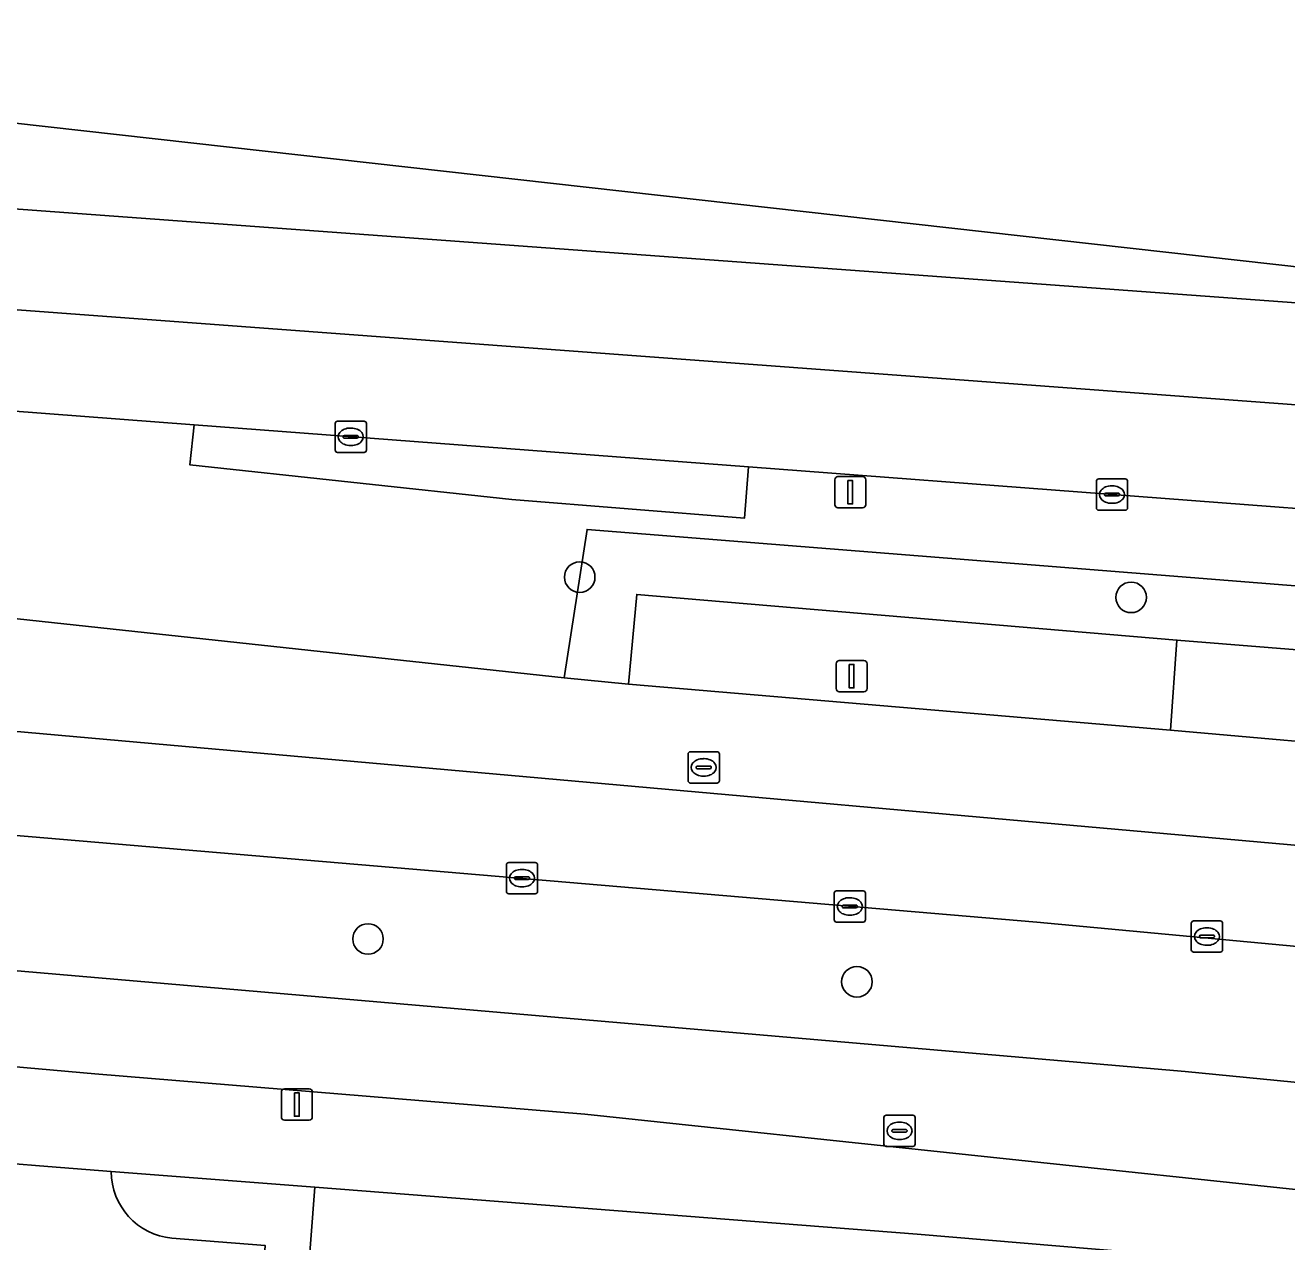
# Model space of a CAD drawing. Extents: x 161848 to 162726, y 385382 to 386521.
# Drawn here: x 162093.02 to 162133.41, y 386470.54 to 386509.49 of the extents above; entities that cross this region are included whole.
import ezdxf

# ---------------------------------------------------------------- set-up
doc = ezdxf.new("R2010")
doc.units = 0
for name, color, linetype in [('IMGEO_Berm_groen', 7, 'Continuous'), ('IMGEO_Berm_open', 7, 'Continuous'), ('IMGEO_Boom', 7, 'Continuous'), ('IMGEO_Erf', 7, 'Continuous'), ('IMGEO_Fietspad_gesloten', 7, 'Continuous'), ('IMGEO_Groenvoorziening', 7, 'Continuous'), ('IMGEO_Haag', 7, 'Continuous'), ('IMGEO_Hek', 7, 'Continuous'), ('IMGEO_Kolk', 7, 'Continuous'), ('IMGEO_Lichtmast', 7, 'Continuous'), ('IMGEO_OVBaan_gesloten', 7, 'Continuous'), ('IMGEO_Rijbaan_regionaal_gesloten', 7, 'Continuous'), ('IMGEO_Rioolput', 7, 'Continuous'), ('IMGEO_Voetpad_open', 7, 'Continuous')]:
    doc.layers.add(name, color=color, linetype=linetype)

msp = doc.modelspace()

# ---------------------------------------------------------------- linework, layer by layer
at = {"layer": 'IMGEO_Berm_groen'}
for points in [[(162003.619, 386498.001), (162092.771, 386490.488), (162110.273, 386488.603), (162111.007, 386493.349), (162150.851, 386490.173), (162151.072, 386492.199)], [(162150.72, 386492.726), (162116.178, 386495.349), (162116.047, 386493.711), (162108.596, 386494.305), (162098.29, 386495.415), (162098.428, 386496.697), (162091.272, 386497.24)], [(162003.036, 386486.821), (162007.651, 386486.482), (162090.647, 386479.403), (162130.159, 386475.992), (162137.028, 386475.324), (162137.293, 386477.641)], [(162152.065, 386477.16), (162152.085, 386477.794), (162151.62, 386478.363), (162137.511, 386479.644), (162125.402, 386480.772), (162070.231, 386485.46)]]:
    msp.add_lwpolyline(points, dxfattribs=at)
at = {"layer": 'IMGEO_Berm_open'}
msp.add_lwpolyline([(162098.428, 386496.697), (162098.29, 386495.415), (162108.596, 386494.305), (162116.047, 386493.711), (162116.178, 386495.349)], close=True, dxfattribs=at)
at = {"layer": 'IMGEO_Boom'}
for centre in [(162110.771, 386491.823), (162128.425, 386491.174), (162103.993, 386480.236), (162119.647, 386478.867)]:
    msp.add_circle(centre, 0.489, dxfattribs=at)
at = {"layer": 'IMGEO_Erf'}
for points in [[(162095.772, 386472.791), (162093.743, 386472.949), (162092.425, 386473.062), (162089.369, 386471.315)], [(162133.121, 386469.813), (162121.574, 386470.785), (162102.289, 386472.285), (162101.604, 386463.356), (162101.188, 386458.205), (162099.684, 386442.353), (162098.807, 386442.435), (162100.701, 386470.422), (162097.715, 386470.66)]]:
    msp.add_lwpolyline(points, dxfattribs=at)
msp.add_arc((162097.903, 386472.782), 2.131, 179.7665, 264.9493, dxfattribs=at)
at = {"layer": 'IMGEO_Fietspad_gesloten'}
for points in [[(162166.258, 386472.467), (162155.14, 386473.474), (162137.028, 386475.324), (162130.159, 386475.992), (162090.647, 386479.403), (162007.651, 386486.482)], [(161997.359, 386484.34), (162059.758, 386479.07), (162095.249, 386475.917), (162110.939, 386474.623), (162147.786, 386470.716), (162152.75, 386470.212), (162163.707, 386469.123), (162166.489, 386468.844), (162166.73, 386472.906)]]:
    msp.add_lwpolyline(points, dxfattribs=at)
at = {"layer": 'IMGEO_Groenvoorziening'}
for points in [[(162110.273, 386488.603), (162112.337, 386488.398), (162112.598, 386491.27), (162129.89, 386489.806), (162150.629, 386488.134), (162150.851, 386490.173), (162111.007, 386493.349)], [(162112.598, 386491.27), (162112.337, 386488.398), (162129.689, 386486.922), (162129.89, 386489.806)]]:
    msp.add_lwpolyline(points, close=True, dxfattribs=at)
msp.add_lwpolyline([(162097.715, 386470.66), (162100.701, 386470.422), (162098.807, 386442.435), (162099.684, 386442.353), (162101.188, 386458.205), (162101.604, 386463.356), (162102.289, 386472.285), (162095.772, 386472.791)], dxfattribs=at)
msp.add_arc((162097.903, 386472.782), 2.131, 179.7665, 264.9493, dxfattribs=at)
at = {"layer": 'IMGEO_Haag'}
msp.add_lwpolyline([(162110.273, 386488.603), (162112.337, 386488.398), (162112.598, 386491.27), (162129.89, 386489.806), (162150.629, 386488.134), (162150.851, 386490.173), (162111.007, 386493.349)], close=True, dxfattribs=at)
at = {"layer": 'IMGEO_Hek'}
msp.add_lwpolyline([(162102.289, 386472.285), (162101.604, 386463.356)], dxfattribs=at)
at = {"layer": 'IMGEO_Kolk'}
for p, q in [((162103.014, 386496.816), (162103.866, 386496.816)), ((162102.939, 386495.89), (162102.939, 386496.742)), ((162103.427, 386496.596), (162103.452, 386496.596)), ((162103.94, 386496.742), (162103.94, 386495.89)), ((162103.198, 386496.31), (162103.198, 386496.322)), ((162103.636, 386496.273), (162103.238, 386496.273)), ((162103.241, 386496.359), (162103.639, 386496.359)), ((162103.45, 386496.036), (162103.425, 386496.036)), ((162103.682, 386496.322), (162103.682, 386496.31)), ((162103.866, 386495.816), (162103.014, 386495.816)), ((162127.313, 386494.039), (162127.313, 386494.891)), ((162127.388, 386494.965), (162128.24, 386494.965)), ((162128.314, 386494.891), (162128.314, 386494.039)), ((162127.572, 386494.459), (162127.572, 386494.471)), ((162128.01, 386494.422), (162127.612, 386494.422)), ((162127.615, 386494.508), (162128.013, 386494.508)), ((162127.801, 386494.745), (162127.826, 386494.745)), ((162128.056, 386494.471), (162128.056, 386494.459)), ((162128.24, 386493.965), (162127.388, 386493.965)), ((162127.824, 386494.185), (162127.799, 386494.185)), ((162108.497, 386482.684), (162109.349, 386482.684)), ((162108.422, 386481.758), (162108.422, 386482.61)), ((162108.91, 386482.464), (162108.935, 386482.464)), ((162109.423, 386482.61), (162109.423, 386481.758)), ((162108.681, 386482.178), (162108.681, 386482.19)), ((162109.119, 386482.141), (162108.721, 386482.141)), ((162108.724, 386482.227), (162109.122, 386482.227)), ((162108.933, 386481.904), (162108.908, 386481.904)), ((162109.165, 386482.19), (162109.165, 386482.178)), ((162109.349, 386481.684), (162108.497, 386481.684)), ((162118.918, 386480.852), (162118.918, 386481.704)), ((162118.993, 386481.778), (162119.845, 386481.778)), ((162119.406, 386481.558), (162119.431, 386481.558)), ((162119.919, 386481.704), (162119.919, 386480.852)), ((162119.177, 386481.272), (162119.177, 386481.284)), ((162119.615, 386481.235), (162119.217, 386481.235)), ((162119.22, 386481.321), (162119.618, 386481.321)), ((162119.661, 386481.284), (162119.661, 386481.272)), ((162119.845, 386480.778), (162118.993, 386480.778)), ((162119.429, 386480.998), (162119.404, 386480.998)), ((162130.353, 386479.888), (162130.353, 386480.74)), ((162130.428, 386480.814), (162131.28, 386480.814)), ((162131.354, 386480.74), (162131.354, 386479.888)), ((162130.612, 386480.308), (162130.612, 386480.32)), ((162131.05, 386480.271), (162130.652, 386480.271)), ((162130.655, 386480.357), (162131.053, 386480.357)), ((162130.841, 386480.594), (162130.866, 386480.594)), ((162131.096, 386480.32), (162131.096, 386480.308)), ((162130.864, 386480.034), (162130.839, 386480.034)), ((162131.28, 386479.814), (162130.428, 386479.814))]:
    msp.add_line(p, q, dxfattribs=at)
for points in [[(162103.014, 386496.816), (162103.866, 386496.816)], [(162102.939, 386495.89), (162102.939, 386496.742)], [(162103.94, 386496.742), (162103.94, 386495.89)], [(162103.866, 386495.816), (162103.014, 386495.816)], [(162127.313, 386494.039), (162127.313, 386494.891)], [(162127.388, 386494.965), (162128.24, 386494.965)], [(162128.314, 386494.891), (162128.314, 386494.039)], [(162128.24, 386493.965), (162127.388, 386493.965)], [(162108.497, 386482.684), (162109.349, 386482.684)], [(162108.422, 386481.758), (162108.422, 386482.61)], [(162109.423, 386482.61), (162109.423, 386481.758)], [(162109.349, 386481.684), (162108.497, 386481.684)], [(162118.918, 386480.852), (162118.918, 386481.704)], [(162118.993, 386481.778), (162119.845, 386481.778)], [(162119.919, 386481.704), (162119.919, 386480.852)], [(162119.845, 386480.778), (162118.993, 386480.778)], [(162130.353, 386479.888), (162130.353, 386480.74)], [(162130.428, 386480.814), (162131.28, 386480.814)], [(162131.354, 386480.74), (162131.354, 386479.888)], [(162131.28, 386479.814), (162130.428, 386479.814)]]:
    msp.add_lwpolyline(points, dxfattribs=at)
for centre, radius, start, end in [((162103.016, 386496.74), 0.0765, 91.552, 178.448), ((162103.016, 386496.74), 0.0765, 91.552, 178.448), ((162103.864, 386496.74), 0.0765, 1.552, 88.448), ((162103.864, 386496.74), 0.0765, 1.552, 88.448), ((162103.238, 386496.319), 0.0403, 85.8775, 175.7526), ((162103.235, 386496.309), 0.0366, 178.938, 274.7102), ((162103.639, 386496.316), 0.043, 264.8664, 352.4533), ((162103.643, 386496.321), 0.0386, 1.7309, 96.639), ((162103.016, 386495.892), 0.0765, 181.552, 268.448), ((162103.016, 386495.892), 0.0765, 181.552, 268.448), ((162103.864, 386495.892), 0.0765, 271.552, 358.448), ((162103.864, 386495.892), 0.0765, 271.552, 358.448), ((162127.39, 386494.889), 0.0765, 91.552, 178.448), ((162127.39, 386494.889), 0.0765, 91.552, 178.448), ((162128.238, 386494.889), 0.0765, 1.552, 88.448), ((162128.238, 386494.889), 0.0765, 1.552, 88.448), ((162127.612, 386494.468), 0.0403, 85.8775, 175.7526), ((162127.609, 386494.458), 0.0366, 178.938, 274.7102), ((162128.013, 386494.465), 0.043, 264.8664, 352.4533), ((162128.017, 386494.47), 0.0386, 1.7309, 96.639), ((162127.39, 386494.041), 0.0765, 181.552, 268.448), ((162127.39, 386494.041), 0.0765, 181.552, 268.448), ((162128.238, 386494.041), 0.0765, 271.552, 358.448), ((162128.238, 386494.041), 0.0765, 271.552, 358.448), ((162108.499, 386482.608), 0.0765, 91.552, 178.448), ((162108.499, 386482.608), 0.0765, 91.552, 178.448), ((162109.347, 386482.608), 0.0765, 1.552, 88.448), ((162109.347, 386482.608), 0.0765, 1.552, 88.448), ((162108.721, 386482.187), 0.0403, 85.8775, 175.7526), ((162108.718, 386482.177), 0.0366, 178.938, 274.7102), ((162109.122, 386482.184), 0.043, 264.8664, 352.4533), ((162109.126, 386482.189), 0.0386, 1.7309, 96.639), ((162108.499, 386481.76), 0.0765, 181.552, 268.448), ((162108.499, 386481.76), 0.0765, 181.552, 268.448), ((162109.347, 386481.76), 0.0765, 271.552, 358.448), ((162109.347, 386481.76), 0.0765, 271.552, 358.448), ((162118.995, 386481.702), 0.0765, 91.552, 178.448), ((162118.995, 386481.702), 0.0765, 91.552, 178.448), ((162119.843, 386481.702), 0.0765, 1.552, 88.448), ((162119.843, 386481.702), 0.0765, 1.552, 88.448), ((162119.217, 386481.281), 0.0403, 85.8775, 175.7526), ((162119.214, 386481.271), 0.0366, 178.938, 274.7102), ((162119.618, 386481.278), 0.043, 264.8664, 352.4533), ((162119.622, 386481.283), 0.0386, 1.7309, 96.639), ((162118.995, 386480.854), 0.0765, 181.552, 268.448), ((162118.995, 386480.854), 0.0765, 181.552, 268.448), ((162119.843, 386480.854), 0.0765, 271.552, 358.448), ((162119.843, 386480.854), 0.0765, 271.552, 358.448), ((162130.43, 386480.738), 0.0765, 91.552, 178.448), ((162130.43, 386480.738), 0.0765, 91.552, 178.448), ((162131.278, 386480.738), 0.0765, 1.552, 88.448), ((162131.278, 386480.738), 0.0765, 1.552, 88.448), ((162130.652, 386480.317), 0.0403, 85.8775, 175.7526), ((162130.649, 386480.307), 0.0366, 178.938, 274.7102), ((162131.053, 386480.314), 0.043, 264.8664, 352.4533), ((162131.057, 386480.319), 0.0386, 1.7309, 96.639), ((162130.43, 386479.89), 0.0765, 181.552, 268.448), ((162130.43, 386479.89), 0.0765, 181.552, 268.448), ((162131.278, 386479.89), 0.0765, 271.552, 358.448), ((162131.278, 386479.89), 0.0765, 271.552, 358.448)]:
    msp.add_arc(centre, radius, start, end, dxfattribs=at)
for centre, major_axis, ratio, start_param, end_param in [((162103.426, 386496.316), (-0.387, 0.002), 0.722429, 4.712389, 7.853982), ((162103.451, 386496.316), (-0.39, 0.002), 0.717154, 1.570796, 4.712389), ((162127.8, 386494.465), (-0.387, 0.002), 0.722429, 4.712389, 7.853982), ((162127.825, 386494.465), (-0.39, 0.002), 0.717154, 1.570796, 4.712389), ((162108.909, 386482.184), (-0.387, 0.002), 0.722429, 4.712389, 7.853982), ((162108.934, 386482.184), (-0.39, 0.002), 0.717154, 1.570796, 4.712389), ((162119.405, 386481.278), (-0.387, 0.002), 0.722429, 4.712389, 7.853982), ((162119.43, 386481.278), (-0.39, 0.002), 0.717154, 1.570796, 4.712389), ((162130.84, 386480.314), (-0.387, 0.002), 0.722429, 4.712389, 7.853982), ((162130.865, 386480.314), (-0.39, 0.002), 0.717154, 1.570796, 4.712389)]:
    msp.add_ellipse(centre, major_axis=major_axis, ratio=ratio, start_param=start_param, end_param=end_param, dxfattribs=at)
at = {"layer": 'IMGEO_Lichtmast'}
for p, q in [((162118.939, 386494.141), (162118.939, 386494.941)), ((162118.939, 386494.941), (162118.939, 386494.141)), ((162119.039, 386495.041), (162119.829, 386495.041)), ((162119.829, 386495.041), (162119.039, 386495.041)), ((162119.929, 386494.941), (162119.929, 386494.141)), ((162119.929, 386494.141), (162119.929, 386494.941)), ((162119.829, 386494.041), (162119.039, 386494.041)), ((162119.039, 386494.041), (162119.829, 386494.041)), ((162119.08, 386489.151), (162119.87, 386489.151)), ((162119.87, 386489.151), (162119.08, 386489.151)), ((162118.98, 386488.251), (162118.98, 386489.051)), ((162118.98, 386489.051), (162118.98, 386488.251)), ((162119.97, 386489.051), (162119.97, 386488.251)), ((162119.97, 386488.251), (162119.97, 386489.051)), ((162119.87, 386488.151), (162119.08, 386488.151)), ((162119.08, 386488.151), (162119.87, 386488.151)), ((162101.318, 386475.435), (162102.108, 386475.435)), ((162102.108, 386475.435), (162101.318, 386475.435)), ((162101.218, 386474.535), (162101.218, 386475.335)), ((162101.218, 386475.335), (162101.218, 386474.535)), ((162102.208, 386475.335), (162102.208, 386474.535)), ((162102.208, 386474.535), (162102.208, 386475.335)), ((162102.108, 386474.435), (162101.318, 386474.435)), ((162101.318, 386474.435), (162102.108, 386474.435))]:
    msp.add_line(p, q, dxfattribs=at)
for points in [[(162119.359, 386494.916), (162119.509, 386494.916), (162119.509, 386494.166), (162119.359, 386494.166), (162119.359, 386494.916)], [(162119.4, 386489.026), (162119.55, 386489.026), (162119.55, 386488.276), (162119.4, 386488.276), (162119.4, 386489.026)], [(162101.638, 386475.31), (162101.788, 386475.31), (162101.788, 386474.56), (162101.638, 386474.56), (162101.638, 386475.31)]]:
    msp.add_lwpolyline(points, dxfattribs=at)
for centre, start, end in [((162119.039, 386494.941), 90, 180), ((162119.039, 386494.941), 90, 180), ((162119.829, 386494.941), 0, 90), ((162119.829, 386494.941), 360, 90), ((162119.039, 386494.141), 180, 270), ((162119.039, 386494.141), 180, 270), ((162119.829, 386494.141), 270, 0), ((162119.829, 386494.141), 270, 0), ((162119.08, 386489.051), 90, 180), ((162119.08, 386489.051), 90, 180), ((162119.87, 386489.051), 0, 90), ((162119.87, 386489.051), 360, 90), ((162119.08, 386488.251), 180, 270), ((162119.08, 386488.251), 180, 270), ((162119.87, 386488.251), 270, 0), ((162119.87, 386488.251), 270, 0), ((162101.318, 386475.335), 90, 180), ((162101.318, 386475.335), 90, 180), ((162102.108, 386475.335), 0, 90), ((162102.108, 386475.335), 360, 90), ((162101.318, 386474.535), 180, 270), ((162101.318, 386474.535), 180, 270), ((162102.108, 386474.535), 270, 0), ((162102.108, 386474.535), 270, 0)]:
    msp.add_arc(centre, 0.1, start, end, dxfattribs=at)
at = {"layer": 'IMGEO_OVBaan_gesloten'}
for points in [[(162129.689, 386486.922), (162112.337, 386488.398), (162110.273, 386488.603), (162092.771, 386490.488), (162003.619, 386498.001), (162003.459, 386494.516), (162027.625, 386492.448), (162055.732, 386490.044), (162071.717, 386488.747), (162087.587, 386487.335), (162150.934, 386481.7), (162151.907, 386481.614), (162152.2, 386484.936)], [(162003.459, 386494.516), (162003.301, 386491.087), (162013.955, 386490.216), (162070.231, 386485.46), (162125.402, 386480.772), (162137.511, 386479.644), (162151.62, 386478.363), (162151.907, 386481.614), (162150.934, 386481.7), (162087.587, 386487.335), (162071.717, 386488.747), (162055.732, 386490.044), (162027.625, 386492.448)]]:
    msp.add_lwpolyline(points, close=True, dxfattribs=at)
at = {"layer": 'IMGEO_Rijbaan_regionaal_gesloten'}
for points in [[(162151.528, 386499.759), (162082.125, 386507.544), (162059.014, 386509.205), (162054.03, 386509.493)], [(162151.475, 386499.299), (162094.687, 386503.468), (162070.605, 386505.235), (162054.918, 386506.257), (162038.344, 386507.01)], [(162038.344, 386507.01), (162054.918, 386506.257), (162070.605, 386505.235), (162094.687, 386503.468), (162151.475, 386499.299), (162151.528, 386499.759)], [(162151.102, 386496.048), (162086.276, 386500.862), (162061.638, 386502.165)], [(162061.638, 386502.165), (162086.276, 386500.862), (162151.102, 386496.048), (162151.475, 386499.299)], [(162091.272, 386497.24), (162098.428, 386496.697), (162116.178, 386495.349), (162150.72, 386492.726), (162151.102, 386496.048)]]:
    msp.add_lwpolyline(points, dxfattribs=at)
at = {"layer": 'IMGEO_Rioolput'}
for p, q in [((162114.241, 386485.304), (162114.241, 386486.156)), ((162114.316, 386486.23), (162115.168, 386486.23)), ((162114.729, 386486.01), (162114.754, 386486.01)), ((162115.242, 386486.156), (162115.242, 386485.304)), ((162114.5, 386485.724), (162114.5, 386485.736)), ((162114.938, 386485.687), (162114.54, 386485.687)), ((162114.543, 386485.773), (162114.941, 386485.773)), ((162114.984, 386485.736), (162114.984, 386485.724)), ((162115.168, 386485.23), (162114.316, 386485.23)), ((162114.752, 386485.45), (162114.727, 386485.45)), ((162120.585, 386474.593), (162121.437, 386474.593)), ((162120.51, 386473.667), (162120.51, 386474.519)), ((162120.998, 386474.373), (162121.023, 386474.373)), ((162121.511, 386474.519), (162121.511, 386473.667)), ((162120.769, 386474.087), (162120.769, 386474.099)), ((162121.207, 386474.05), (162120.809, 386474.05)), ((162120.812, 386474.136), (162121.21, 386474.136)), ((162121.021, 386473.813), (162120.996, 386473.813)), ((162121.253, 386474.099), (162121.253, 386474.087)), ((162121.437, 386473.593), (162120.585, 386473.593))]:
    msp.add_line(p, q, dxfattribs=at)
for points in [[(162114.241, 386485.304), (162114.241, 386486.156)], [(162114.316, 386486.23), (162115.168, 386486.23)], [(162115.242, 386486.156), (162115.242, 386485.304)], [(162115.168, 386485.23), (162114.316, 386485.23)], [(162120.585, 386474.593), (162121.437, 386474.593)], [(162120.51, 386473.667), (162120.51, 386474.519)], [(162121.511, 386474.519), (162121.511, 386473.667)], [(162121.437, 386473.593), (162120.585, 386473.593)]]:
    msp.add_lwpolyline(points, dxfattribs=at)
for centre, radius, start, end in [((162114.318, 386486.154), 0.0765, 91.552, 178.448), ((162114.318, 386486.154), 0.0765, 91.552, 178.448), ((162115.166, 386486.154), 0.0765, 1.552, 88.448), ((162115.166, 386486.154), 0.0765, 1.552, 88.448), ((162114.54, 386485.733), 0.0403, 85.8775, 175.7526), ((162114.537, 386485.723), 0.0366, 178.938, 274.7102), ((162114.941, 386485.73), 0.043, 264.8664, 352.4533), ((162114.945, 386485.735), 0.0386, 1.7309, 96.639), ((162114.318, 386485.306), 0.0765, 181.552, 268.448), ((162114.318, 386485.306), 0.0765, 181.552, 268.448), ((162115.166, 386485.306), 0.0765, 271.552, 358.448), ((162115.166, 386485.306), 0.0765, 271.552, 358.448), ((162120.587, 386474.517), 0.0765, 91.552, 178.448), ((162120.587, 386474.517), 0.0765, 91.552, 178.448), ((162121.435, 386474.517), 0.0765, 1.552, 88.448), ((162121.435, 386474.517), 0.0765, 1.552, 88.448), ((162120.809, 386474.096), 0.0403, 85.8775, 175.7526), ((162120.806, 386474.086), 0.0366, 178.938, 274.7102), ((162121.21, 386474.093), 0.043, 264.8664, 352.4533), ((162121.214, 386474.098), 0.0386, 1.7309, 96.639), ((162120.587, 386473.669), 0.0765, 181.552, 268.448), ((162120.587, 386473.669), 0.0765, 181.552, 268.448), ((162121.435, 386473.669), 0.0765, 271.552, 358.448), ((162121.435, 386473.669), 0.0765, 271.552, 358.448)]:
    msp.add_arc(centre, radius, start, end, dxfattribs=at)
for centre, major_axis, ratio, start_param, end_param in [((162114.728, 386485.73), (-0.387, 0.002), 0.722429, 4.712389, 7.853982), ((162114.753, 386485.73), (-0.39, 0.002), 0.717154, 1.570796, 4.712389), ((162120.997, 386474.093), (-0.387, 0.002), 0.722429, 4.712389, 7.853982), ((162121.022, 386474.093), (-0.39, 0.002), 0.717154, 1.570796, 4.712389)]:
    msp.add_ellipse(centre, major_axis=major_axis, ratio=ratio, start_param=start_param, end_param=end_param, dxfattribs=at)
at = {"layer": 'IMGEO_Voetpad_open'}
for points in [[(162151.072, 386492.199), (162150.851, 386490.173), (162150.629, 386488.134), (162129.89, 386489.806), (162129.689, 386486.922), (162152.2, 386484.936), (162156.135, 386484.589)], [(161998.707, 386481.099), (162059.979, 386475.844), (162062.42, 386475.635), (162092.425, 386473.062), (162093.743, 386472.949), (162095.772, 386472.791), (162102.289, 386472.285), (162121.574, 386470.785), (162133.121, 386469.813)], [(162152.75, 386470.212), (162147.786, 386470.716), (162110.939, 386474.623), (162095.249, 386475.917), (162059.758, 386479.07)]]:
    msp.add_lwpolyline(points, dxfattribs=at)

doc.saveas('drawing.dxf')
